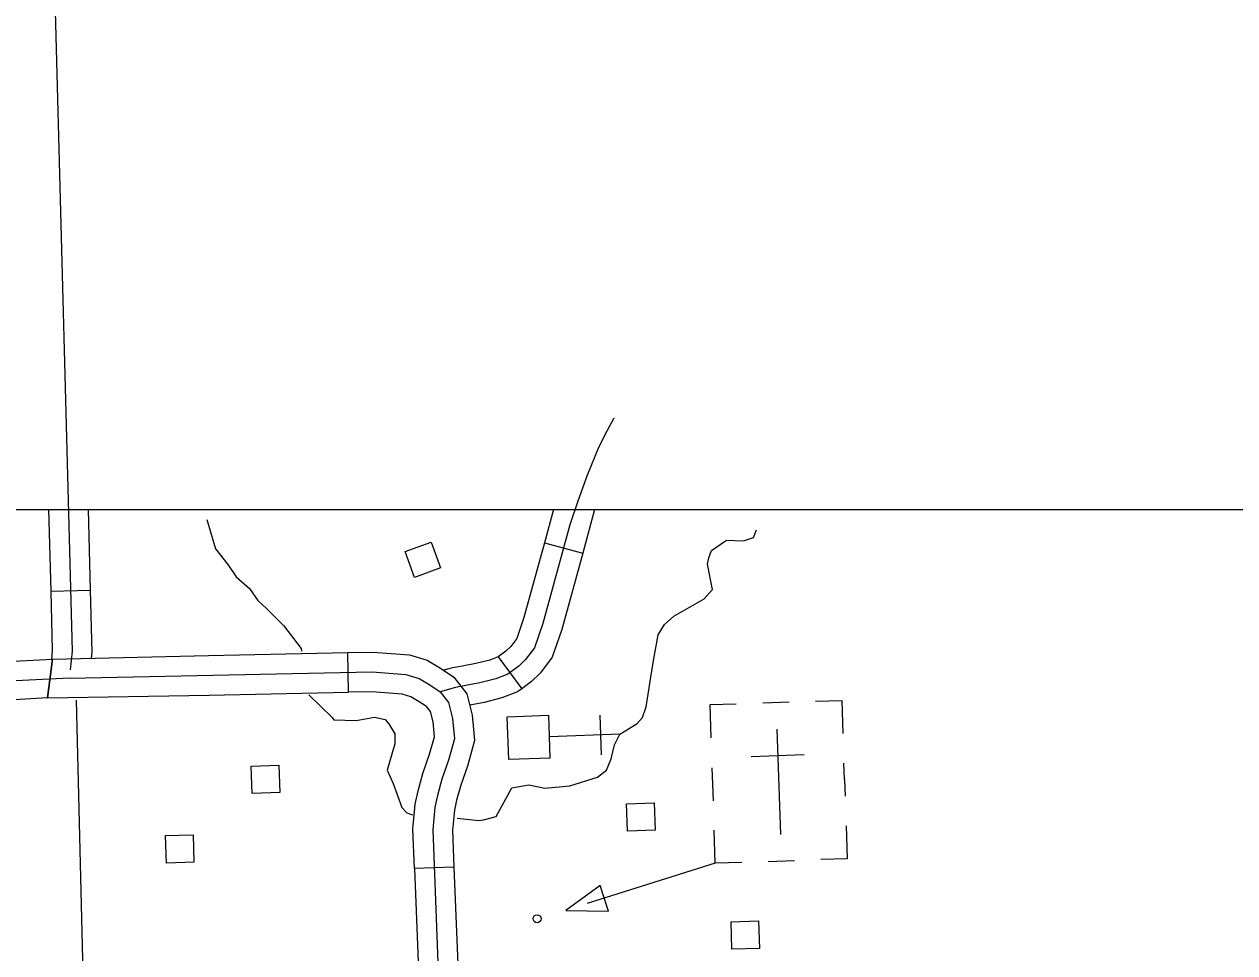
# Model space of a CAD drawing. Extents: x 1671357 to 13005564, y 567358 to 14261451.
# Drawn here: x 12758287.13 to 12758295.81, y 14259909.65 to 14259916.31 of the extents above; entities that cross this region are included whole.
import ezdxf

# ---------------------------------------------------------------- set-up
doc = ezdxf.new("R2010")
doc.units = 0
for name, color, linetype in [('2', 7, 'Continuous'), ('31', 7, 'Continuous'), ('32', 7, 'Continuous'), ('35', 7, 'Continuous'), ('5', 7, 'Continuous'), ('56', 7, 'Continuous')]:
    doc.layers.add(name, color=color, linetype=linetype)

msp = doc.modelspace()

# ---------------------------------------------------------------- linework, layer by layer
at = {"layer": '2'}
msp.add_line((12758241.0443, 14259912.8286), (12758347.6544, 14259912.8286), dxfattribs=at)
at = {"layer": '31'}
for p, q in [((12758289.4607, 14259911.5174), (12758289.4548, 14259911.8014)), ((12758287.3022, 14259911.4759), (12758287.3371, 14259911.7531)), ((12758290.216, 14259910.2633), (12758289.9321, 14259910.2523))]:
    msp.add_line(p, q, dxfattribs=at)
for points in [[(12758288.4549, 14259911.7806), (12758289.4548, 14259911.8014)], [(12758289.4548, 14259911.8014), (12758289.6339, 14259911.8052), (12758289.898, 14259911.7852), (12758290.0238, 14259911.7463), (12758290.1186, 14259911.689), (12758290.2137, 14259911.6261), (12758290.308, 14259911.5066), (12758290.3468, 14259911.3529), (12758290.3558, 14259911.2489)], [(12758287.3371, 14259911.7531), (12758288.4549, 14259911.7806)], [(12758287.458, 14259911.6177), (12758289.63, 14259911.663), (12758289.8713, 14259911.6448), (12758289.9652, 14259911.6157), (12758290.0426, 14259911.569), (12758290.1163, 14259911.5202), (12758290.1777, 14259911.4424), (12758290.2063, 14259911.3293), (12758290.2189, 14259911.1832), (12758290.1769, 14259911.0296), (12758290.1286, 14259910.8929), (12758290.0966, 14259910.7757), (12758290.0786, 14259910.6933), (12758290.0634, 14259910.5311), (12758290.1104, 14259909.3257)], [(12758287.458, 14259911.6177), (12758282.5828, 14259911.3754), (12758282.5066, 14259911.3328), (12758282.4696, 14259911.3068), (12758282.5051, 14259909.5143)], [(12758287.3022, 14259911.4759), (12758288.4608, 14259911.4965)], [(12758288.4608, 14259911.4965), (12758289.4607, 14259911.5174)], [(12758290.0728, 14259911.2244), (12758290.0657, 14259911.3056), (12758290.0474, 14259911.3782), (12758290.0189, 14259911.4143), (12758289.9666, 14259911.4489), (12758289.9066, 14259911.4851), (12758289.8446, 14259911.5043), (12758289.6261, 14259911.5208), (12758289.4607, 14259911.5174)], [(12758289.9321, 14259910.2523), (12758289.9211, 14259910.535), (12758289.938, 14259910.7152), (12758289.9586, 14259910.8096), (12758289.9929, 14259910.9353), (12758290.0412, 14259911.0721), (12758290.0752, 14259911.1963), (12758290.0728, 14259911.2244)], [(12758290.3558, 14259911.2489), (12758290.3627, 14259911.1702), (12758290.3125, 14259910.9871), (12758290.2642, 14259910.8504), (12758290.2346, 14259910.7419), (12758290.2192, 14259910.6714), (12758290.2057, 14259910.5272), (12758290.216, 14259910.2633)], [(12758289.9321, 14259910.2523), (12758289.9677, 14259909.3391)], [(12758290.216, 14259910.2633), (12758290.2499, 14259909.3941)]]:
    msp.add_lwpolyline(points, dxfattribs=at)
msp.add_lwpolyline([(12758286.452, 14259911.71), (12758287.3371, 14259911.7531), (12758287.3022, 14259911.4759), (12758286.4661, 14259911.4262), (12758285.4672, 14259911.3765), (12758285.4531, 14259911.6603)], close=True, dxfattribs=at)
at = {"layer": '32'}
for p, q in [((12758290.8645, 14259912.5899), (12758291.1387, 14259912.5151)), ((12758287.3243, 14259912.2422), (12758287.6083, 14259912.2496)), ((12758290.5321, 14259911.77), (12758290.7019, 14259911.5423))]:
    msp.add_line(p, q, dxfattribs=at)
for points in [[(12758287.2301, 14259922.0166), (12758287.26, 14259919.193), (12758287.2629, 14259918.5616), (12758287.3078, 14259917.6501), (12758287.3458, 14259916.6071), (12758287.3567, 14259916.4021), (12758287.4778, 14259911.8105), (12758287.4642, 14259911.6784)], [(12758291.3616, 14259913.4829), (12758291.3154, 14259913.3938), (12758291.2533, 14259913.2718), (12758291.1694, 14259913.0672), (12758291.1036, 14259912.888), (12758291.047, 14259912.7187), (12758290.8536, 14259912.01), (12758290.7932, 14259911.8367), (12758290.7299, 14259911.7508), (12758290.6804, 14259911.7034), (12758290.6028, 14259911.6456), (12758290.5168, 14259911.6121), (12758290.4022, 14259911.5834), (12758290.3005, 14259911.5646), (12758290.2271, 14259911.5507), (12758290.1163, 14259911.5202)], [(12758287.3088, 14259912.8286), (12758287.3243, 14259912.2422)], [(12758287.5931, 14259912.8286), (12758287.6083, 14259912.2496)], [(12758290.9297, 14259912.8286), (12758290.8645, 14259912.5899)], [(12758291.2242, 14259912.8286), (12758291.1387, 14259912.5151)], [(12758290.8645, 14259912.5899), (12758290.7178, 14259912.0521), (12758290.6661, 14259911.9037), (12758290.6228, 14259911.845), (12758290.5884, 14259911.8121), (12758290.5321, 14259911.77)], [(12758291.1387, 14259912.5151), (12758290.9893, 14259911.9679), (12758290.9203, 14259911.7697), (12758290.8369, 14259911.6566), (12758290.7723, 14259911.5948), (12758290.7019, 14259911.5423)], [(12758287.3243, 14259912.2422), (12758287.3355, 14259911.8159), (12758287.329, 14259911.7528)], [(12758287.6083, 14259912.2496), (12758287.6201, 14259911.8051), (12758287.6154, 14259911.76)], [(12758290.5333, 14259911.771), (12758290.4736, 14259911.7478), (12758290.372, 14259911.7223), (12758290.2743, 14259911.7043), (12758290.1949, 14259911.6891), (12758290.1423, 14259911.6747)], [(12758290.7019, 14259911.5423), (12758290.6722, 14259911.5201), (12758290.5599, 14259911.4765), (12758290.4323, 14259911.4445), (12758290.3286, 14259911.4254)]]:
    msp.add_lwpolyline(points, dxfattribs=at)
at = {"layer": '35'}
for points in [[(12758288.4432, 14259912.7572), (12758288.506, 14259912.5464)], [(12758290.3946, 14259910.5978), (12758290.4267, 14259910.6008), (12758290.5187, 14259910.6249), (12758290.6309, 14259910.8324), (12758290.7534, 14259910.8519), (12758290.8679, 14259910.8292), (12758291.0455, 14259910.8449), (12758291.2442, 14259910.9089), (12758291.3107, 14259910.9588), (12758291.3439, 14259911.0399), (12758291.3669, 14259911.1396), (12758291.406, 14259911.217), (12758291.5303, 14259911.2936), (12758291.5686, 14259911.3368), (12758291.5944, 14259911.4119), (12758291.6407, 14259911.716), (12758291.6807, 14259911.9285), (12758291.7256, 14259912.0024), (12758291.7917, 14259912.0617), (12758292.011, 14259912.1873), (12758292.0693, 14259912.254), (12758292.0346, 14259912.4354), (12758292.0425, 14259912.4814), (12758292.0634, 14259912.5335), (12758292.1689, 14259912.6075), (12758292.2922, 14259912.6023), (12758292.3634, 14259912.6276), (12758292.3841, 14259912.6816)], [(12758288.506, 14259912.5464), (12758288.5933, 14259912.4334), (12758288.6551, 14259912.3442), (12758288.7489, 14259912.2619), (12758288.8088, 14259912.1746), (12758288.8714, 14259912.1178), (12758288.997, 14259911.9928), (12758289.1201, 14259911.8316), (12758289.1221, 14259911.8121)], [(12758289.1747, 14259911.4976), (12758289.3426, 14259911.3351), (12758289.3535, 14259911.3188), (12758289.5156, 14259911.3151), (12758289.6456, 14259911.3387), (12758289.722, 14259911.3204), (12758289.7476, 14259911.2909), (12758289.7919, 14259911.2182), (12758289.7924, 14259911.1479), (12758289.7371, 14259910.9583)], [(12758289.7371, 14259910.9583), (12758289.7802, 14259910.8632), (12758289.8426, 14259910.6914), (12758289.8787, 14259910.6508), (12758289.9175, 14259910.6376)], [(12758290.2377, 14259910.6132), (12758290.3946, 14259910.5978)]]:
    msp.add_lwpolyline(points, dxfattribs=at)
at = {"layer": '5'}
msp.add_lwpolyline([(12758287.506, 14259911.4601), (12758287.6278, 14259906.471), (12758287.7339, 14259901.5)], dxfattribs=at)
at = {"layer": '56'}
for p, q in [((12758292.6191, 14259911.4457), (12758292.4298, 14259911.4391)), ((12758291.2613, 14259911.3524), (12758291.2712, 14259911.0685)), ((12758291.4082, 14259911.2154), (12758290.8985, 14259911.1976)), ((12758292.53, 14259911.253), (12758292.5564, 14259910.4958)), ((12758292.3473, 14259911.0571), (12758292.7276, 14259911.0704)), ((12758292.0659, 14259910.9745), (12758292.0741, 14259910.7379)), ((12758293.0164, 14259910.8909), (12758293.0124, 14259911.0075)), ((12758292.5432, 14259910.8744), (12758292.5432, 14259910.8744)), ((12758292.5432, 14259910.8744), (12758292.5432, 14259910.8744)), ((12758293.0164, 14259910.8909), (12758293.0206, 14259910.7709)), ((12758292.4694, 14259910.3032), (12758292.6587, 14259910.3098))]:
    msp.add_line(p, q, dxfattribs=at)
for points in [[(12758289.933, 14259912.3407), (12758289.8655, 14259912.5259), (12758290.0513, 14259912.5936), (12758290.1188, 14259912.4084)], [(12758290.5978, 14259911.3411), (12758290.8932, 14259911.3514), (12758290.9038, 14259911.045), (12758290.6085, 14259911.0347)], [(12758288.7697, 14259910.7905), (12758288.7628, 14259910.9875), (12758288.9604, 14259910.9944), (12758288.9673, 14259910.7974)], [(12758291.4599, 14259910.52), (12758291.453, 14259910.7171), (12758291.6506, 14259910.724), (12758291.6575, 14259910.5269)], [(12758288.1541, 14259910.2913), (12758288.1472, 14259910.4883), (12758288.3449, 14259910.4952), (12758288.3517, 14259910.2981)], [(12758291.3228, 14259909.9457), (12758291.2649, 14259910.1301), (12758291.0174, 14259909.9511)], [(12758292.2094, 14259909.6731), (12758292.2025, 14259909.8701), (12758292.4001, 14259909.877), (12758292.407, 14259909.6799)]]:
    msp.add_lwpolyline(points, close=True, dxfattribs=at)
for points in [[(12758292.8073, 14259911.4522), (12758292.9966, 14259911.4588), (12758293.0049, 14259911.2222)], [(12758292.2394, 14259911.4324), (12758292.0501, 14259911.4258), (12758292.0584, 14259911.1892)], [(12758292.279, 14259910.2966), (12758292.0897, 14259910.29), (12758292.0815, 14259910.5266)], [(12758293.028, 14259910.5596), (12758293.0362, 14259910.323), (12758292.8469, 14259910.3164)], [(12758292.0897, 14259910.29), (12758291.1718, 14259910.0019)]]:
    msp.add_lwpolyline(points, dxfattribs=at)
msp.add_circle((12758290.8118, 14259909.8919), 0.0284, dxfattribs=at)

doc.saveas('drawing.dxf')
